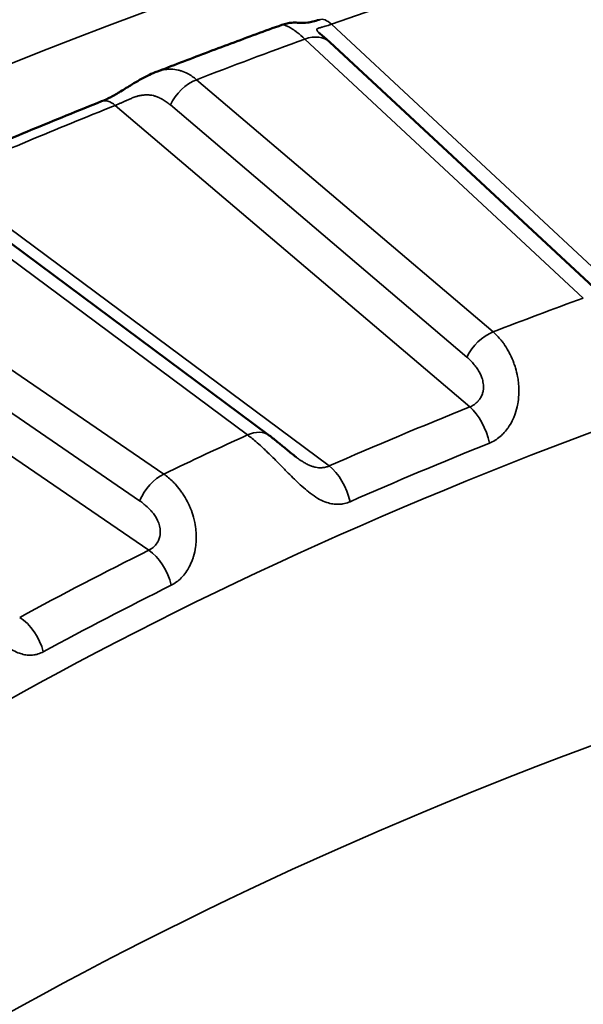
# Model space of a CAD drawing. Header units: millimetres. Extents: x 50 to 3176, y 50 to 2109.
# Tile 802 of 817: x 1915.41 to 1918.5, y 1798.07 to 1803.45. Entities that reach past the tile are written whole.
import ezdxf

# ---------------------------------------------------------------- set-up
doc = ezdxf.new("R2010")
doc.units = ezdxf.units.MM
doc.header["$LTSCALE"] = 10
doc.layers.add('Visible (ISO)', color=7, linetype='Continuous', lineweight=50)
doc.layers.add('Visible Narrow (ISO)', color=7, linetype='Continuous', lineweight=35)

msp = doc.modelspace()

# ---------------------------------------------------------------- linework, layer by layer
at = {"layer": 'Visible (ISO)'}
for p, q in [((1916.8464, 1803.4267), (1916.8464, 1803.4267)), ((1917.1088, 1803.332), (1918.6327, 1801.9144)), ((1916.1535, 1803.1669), (1916.1534, 1803.1669)), ((1916.7772, 1801.1792), (1915.005, 1802.4971))]:
    msp.add_line(p, q, dxfattribs=at)
for points, knots in [([(1916.8464, 1803.4267), (1916.7997, 1803.4099), (1916.7531, 1803.3929), (1916.6602, 1803.3588), (1916.6138, 1803.3417), (1916.5212, 1803.3072), (1916.475, 1803.2899), (1916.3828, 1803.2551), (1916.3368, 1803.2375), (1916.245, 1803.2024), (1916.1992, 1803.1847), (1916.1535, 1803.1669)], [2.91552782, 2.91552782, 2.91552782, 2.91552782, 2.92219349, 2.92219349, 2.92885916, 2.92885916, 2.93552483, 2.93552483, 2.9421905, 2.9421905, 2.94885617, 2.94885617, 2.94885617, 2.94885617]), ([(1916.8464, 1803.4267), (1916.8557, 1803.4301), (1916.8653, 1803.4328), (1916.8837, 1803.4365), (1916.8926, 1803.4377), (1916.9066, 1803.4388), (1916.9121, 1803.439), (1916.9231, 1803.439), (1916.9283, 1803.4388), (1916.9358, 1803.4384), (1916.9385, 1803.4382), (1916.9446, 1803.4378), (1916.9474, 1803.4376), (1916.9595, 1803.4371), (1916.9708, 1803.4369), (1916.9964, 1803.4403), (1917.0057, 1803.442), (1917.0267, 1803.447), (1917.0387, 1803.4505), (1917.0515, 1803.455)], [0, 0, 0, 0, 0.00302134, 0.00302134, 0.00580568, 0.00580568, 0.00770619, 0.00770619, 0.0101099, 0.0101099, 0.01223827, 0.01223827, 0.01578944, 0.01578944, 0.02614571, 0.02614571, 0.03087484, 0.03087484, 0.03583475, 0.03583475, 0.03583475, 0.03583475]), ([(1917.048, 1803.3847), (1917.048, 1803.3847), (1917.0483, 1803.3843), (1917.0499, 1803.3831), (1917.0514, 1803.3818), (1917.056, 1803.3781), (1917.0596, 1803.3752), (1917.0708, 1803.3659), (1917.0793, 1803.3586), (1917.0947, 1803.3449), (1917.1016, 1803.3387), (1917.1088, 1803.332)], [0.0020741, 0.0020741, 0.0020741, 0.0020741, 0.00321694, 0.00321694, 0.00487961, 0.00487961, 0.00769392, 0.00769392, 0.01279114, 0.01279114, 0.01656047, 0.01656047, 0.01656047, 0.01656047]), ([(1915.8598, 1803.0082), (1915.8752, 1803.0143), (1915.8923, 1803.0223), (1915.9272, 1803.0407), (1915.9454, 1803.0512), (1915.9841, 1803.0746), (1916.0049, 1803.0877), (1916.0536, 1803.1175), (1916.0817, 1803.1339), (1916.1244, 1803.1548), (1916.1388, 1803.1612), (1916.1534, 1803.1669)], [0, 0, 0, 0, 0.00632164, 0.00632164, 0.01263861, 0.01263861, 0.01993033, 0.01993033, 0.02994602, 0.02994602, 0.03494963, 0.03494963, 0.03494963, 0.03494963]), ([(1915.8598, 1803.0082), (1915.7951, 1802.9824), (1915.7306, 1802.9564), (1915.602, 1802.904), (1915.538, 1802.8777), (1915.4103, 1802.8247), (1915.3466, 1802.798), (1915.2198, 1802.7442), (1915.1566, 1802.7172), (1915.0306, 1802.6627), (1914.9679, 1802.6354), (1914.9054, 1802.6078)], [2.96076698, 2.96076698, 2.96076698, 2.96076698, 2.9702654, 2.9702654, 2.97976381, 2.97976381, 2.98926223, 2.98926223, 2.99876064, 2.99876064, 3.00825906, 3.00825906, 3.00825906, 3.00825906]), ([(1916.7772, 1801.1792), (1916.7935, 1801.167), (1916.8104, 1801.1537), (1916.8425, 1801.1274), (1916.8577, 1801.1146), (1916.8895, 1801.088), (1916.9067, 1801.0738), (1916.924, 1801.0609)], [0, 0, 0, 0, 0.00735092, 0.00735092, 0.01359061, 0.01359061, 0.0201089, 0.0201089, 0.0201089, 0.0201089])]:
    msp.add_open_spline(points, degree=3, knots=knots, dxfattribs=at)
at = {"layer": 'Visible Narrow (ISO)'}
for p, q in [((1918.8781, 1801.7921), (1917.1179, 1803.4296)), ((1916.9725, 1803.3489), (1918.4965, 1801.9312)), ((1918.0025, 1801.746), (1916.3792, 1803.1264)), ((1916.2359, 1802.9886), (1917.8592, 1801.6082)), ((1915.9339, 1802.9857), (1917.875, 1801.3351)), ((1917.1052, 1801.0122), (1914.986, 1802.5881)), ((1914.8856, 1802.4999), (1916.6579, 1801.182)), ((1916.2001, 1800.968), (1914.3358, 1802.2428)), ((1913.8889, 1802.0751), (1916.1182, 1800.5507)), ((1914.2034, 1802.0967), (1916.0678, 1800.8218))]:
    msp.add_line(p, q, dxfattribs=at)
msp.add_ellipse((1929.9581, 1791.4292), major_axis=(-26.1573, 0), ratio=0.57735, dxfattribs=at)
for centre, major_axis, ratio, start_param, end_param in [((1929.9581, 1791.0316), (25.6575, 0), 0.57735, 6.264668, 9.443295), ((1929.9581, 1791.2659), (24.6727, 0), 0.57735, 1.023452, 2.118141), ((1917.1179, 1803.2663), (-0.0664, 0.1887), 0.424923, 5.591554, 6.283187), ((1916.9725, 1803.1856), (0.1362, 0.1464), 0.693747, 6.283185, 7.213204), ((1929.9581, 1791.4292), (24.3898, 0), 0.57735, 2.13225, 2.16126), ((1916.3792, 1802.9631), (-0.1296, -0.1524), 0.675508, 4.041075, 5.088272), ((1915.9339, 1802.8224), (-0.0741, 0.1858), 0.464105, 5.57323, 6.283185), ((1929.9581, 1791.2659), (24.6727, 0), 0.57735, 2.175369, 2.222861), ((1929.9581, 1791.4292), (-21.5, 0), 0.57735, 5.27465, 5.302045), ((1918.0025, 1801.5827), (0.1296, 0.1524), 0.675509, 0.899482, 1.94668), ((1929.9581, 1791.2659), (-21.2172, 0), 0.57735, 5.318282, 5.363133), ((1917.875, 1801.1718), (-0.0743, 0.1857), 0.464991, 4.341821, 5.57278), ((1929.9581, 1791.0209), (-21, 0), 0.57735, 5.278609, 5.716966), ((1929.9581, 1791.4292), (-21.5, 0), 0.57735, 5.37937, 5.406765), ((1916.6579, 1801.0187), (0.1193, 0.1605), 0.64494, 0, 0.856362), ((1929.9581, 1791.157), (-21.0286, 0), 0.57735, 5.318282, 5.363133), ((1917.1052, 1800.8489), (0.0805, -0.1831), 0.494616, 1.184077, 2.415036), ((1916.2001, 1800.8047), (0.1129, 0.1651), 0.623867, 0.831203, 1.878401), ((1929.9581, 1791.2659), (-21.2172, 0), 0.57735, 5.423001, 5.467853), ((1916.1182, 1800.3874), (-0.089, 0.1791), 0.532599, 4.301526, 5.532485), ((1929.9581, 1791.157), (-21.0286, 0), 0.57735, 5.423001, 5.467853), ((1915.4111, 1800.0198), (0.0955, -0.1757), 0.559812, 1.139761, 2.37072), ((1929.9581, 1789.3063), (21, 0), 0.57735, 2.126969, 2.585343), ((1929.9581, 1788.4898), (20, 0), 0.57735, 2.126969, 2.585418)]:
    msp.add_ellipse(centre, major_axis=major_axis, ratio=ratio, start_param=start_param, end_param=end_param, dxfattribs=at)
for points, knots in [([(1916.8464, 1803.4267), (1916.847, 1803.427), (1916.8478, 1803.4271), (1916.8511, 1803.4274), (1916.8544, 1803.4271), (1916.8608, 1803.4255), (1916.8633, 1803.4247), (1916.8715, 1803.4217), (1916.8777, 1803.4189), (1916.8878, 1803.4136), (1916.8909, 1803.4118), (1916.9013, 1803.4056), (1916.9089, 1803.4006), (1916.9214, 1803.3917), (1916.9259, 1803.3883), (1916.9437, 1803.3745), (1916.9578, 1803.3625), (1916.9725, 1803.3489)], [0.6145756, 0.6145756, 0.6145756, 0.6145756, 0.6363636, 0.6363636, 0.6944993, 0.6944993, 0.7272727, 0.7272727, 0.7907029, 0.7907029, 0.8181818, 0.8181818, 0.8771183, 0.8771183, 0.9090909, 0.9090909, 1, 1, 1, 1]), ([(1917.0498, 1803.3832), (1917.0497, 1803.3832), (1917.0496, 1803.3833), (1917.0475, 1803.3853), (1917.0457, 1803.3871), (1917.0439, 1803.3891), (1917.0437, 1803.3893), (1917.0424, 1803.3907), (1917.0414, 1803.3919), (1917.0391, 1803.3949), (1917.0381, 1803.3966), (1917.0373, 1803.3987), (1917.0372, 1803.3992), (1917.0369, 1803.4011), (1917.0371, 1803.4024), (1917.038, 1803.4038), (1917.0382, 1803.404), (1917.0386, 1803.4045), (1917.0388, 1803.4047), (1917.04, 1803.4058), (1917.0415, 1803.4067), (1917.0455, 1803.4083), (1917.048, 1803.4091), (1917.0537, 1803.4107), (1917.0568, 1803.4115), (1917.0624, 1803.4129), (1917.0647, 1803.4135), (1917.0684, 1803.4145), (1917.0697, 1803.4148), (1917.0751, 1803.4163), (1917.0793, 1803.4175), (1917.0887, 1803.4203), (1917.0939, 1803.4219), (1917.1051, 1803.4254), (1917.1114, 1803.4274), (1917.1179, 1803.4296)], [0.3379416, 0.3379416, 0.3379416, 0.3379416, 0.3397487, 0.3397487, 0.3927283, 0.3927283, 0.4, 0.4, 0.4380931, 0.4380931, 0.4982659, 0.4982659, 0.5197073, 0.5197073, 0.5757809, 0.5757809, 0.5905899, 0.5905899, 0.6, 0.6, 0.6536204, 0.6536204, 0.7108128, 0.7108128, 0.7649288, 0.7649288, 0.8, 0.8, 0.8188325, 0.8188325, 0.8750742, 0.8750742, 0.9351911, 0.9351911, 1, 1, 1, 1]), ([(1916.3792, 1803.1264), (1916.3634, 1803.1398), (1916.3471, 1803.1511), (1916.319, 1803.1658), (1916.3075, 1803.1707), (1916.29, 1803.1763), (1916.2842, 1803.1778), (1916.2659, 1803.1819), (1916.2532, 1803.1835), (1916.2353, 1803.1838), (1916.2301, 1803.1837), (1916.2134, 1803.1827), (1916.2017, 1803.181), (1916.1836, 1803.1768), (1916.177, 1803.175), (1916.1648, 1803.1711), (1916.1591, 1803.1691), (1916.1535, 1803.1669)], [0, 0, 0, 0, 0.0909091, 0.0909091, 0.1517786, 0.1517786, 0.1818182, 0.1818182, 0.2465761, 0.2465761, 0.2727273, 0.2727273, 0.3309788, 0.3309788, 0.3636364, 0.3636364, 0.3919068, 0.3919068, 0.3919068, 0.3919068]), ([(1916.2359, 1802.9886), (1916.2279, 1802.995), (1916.2201, 1803.0008), (1916.2054, 1803.011), (1916.1985, 1803.0153), (1916.1858, 1803.0226), (1916.1799, 1803.0257), (1916.1735, 1803.0287), (1916.1728, 1803.029), (1916.1662, 1803.032), (1916.1604, 1803.0342), (1916.1535, 1803.0364), (1916.1524, 1803.0368), (1916.146, 1803.0387), (1916.1406, 1803.04), (1916.1326, 1803.0414), (1916.1299, 1803.0418), (1916.1243, 1803.0425), (1916.1213, 1803.0428), (1916.1125, 1803.0434), (1916.1065, 1803.0435), (1916.0937, 1803.043), (1916.0869, 1803.0424), (1916.0779, 1803.0411), (1916.0758, 1803.0407), (1916.0676, 1803.0392), (1916.0615, 1803.0378), (1916.0534, 1803.0355), (1916.0514, 1803.0349), (1916.042, 1803.032), (1916.0347, 1803.0293), (1916.021, 1803.0238), (1916.0146, 1803.021), (1916.0029, 1803.0158), (1915.9975, 1803.0134), (1915.9918, 1803.0109), (1915.9914, 1803.0107), (1915.9857, 1803.0082), (1915.9805, 1803.0059), (1915.9705, 1803.0015), (1915.9657, 1802.9994), (1915.9563, 1802.9953), (1915.9517, 1802.9933), (1915.9427, 1802.9895), (1915.9382, 1802.9876), (1915.9339, 1802.9857)], [0, 0, 0, 0, 0.0731458, 0.0731458, 0.1400411, 0.1400411, 0.2, 0.2, 0.2070436, 0.2070436, 0.2698271, 0.2698271, 0.2818221, 0.2818221, 0.3404761, 0.3404761, 0.368723, 0.368723, 0.4, 0.4, 0.4594717, 0.4594717, 0.5237071, 0.5237071, 0.5438326, 0.5438326, 0.6, 0.6, 0.6193872, 0.6193872, 0.6874645, 0.6874645, 0.7484728, 0.7484728, 0.8, 0.8, 0.8039097, 0.8039097, 0.855517, 0.855517, 0.9045181, 0.9045181, 0.952104, 0.952104, 0.9999999, 0.9999999, 0.9999999, 0.9999999]), ([(1917.9824, 1801.1367), (1917.9929, 1801.1409), (1918.0034, 1801.1462), (1918.016, 1801.1541), (1918.0183, 1801.1556), (1918.03, 1801.1635), (1918.0392, 1801.1708), (1918.0514, 1801.1821), (1918.0545, 1801.1851), (1918.066, 1801.197), (1918.0741, 1801.2066), (1918.0851, 1801.2217), (1918.0883, 1801.2264), (1918.0991, 1801.2433), (1918.1063, 1801.2564), (1918.115, 1801.2756), (1918.1172, 1801.2809), (1918.1254, 1801.302), (1918.1306, 1801.3188), (1918.1357, 1801.3415), (1918.1368, 1801.3467), (1918.1406, 1801.3678), (1918.1425, 1801.3842), (1918.1437, 1801.4089), (1918.1439, 1801.417), (1918.1437, 1801.4405), (1918.1427, 1801.4561), (1918.1398, 1801.4815), (1918.1383, 1801.4913), (1918.1334, 1801.5174), (1918.1295, 1801.5335), (1918.1222, 1801.5579), (1918.1194, 1801.5664), (1918.1103, 1801.5915), (1918.1033, 1801.6077), (1918.0924, 1801.6296), (1918.0891, 1801.6359), (1918.0779, 1801.656), (1918.0694, 1801.6693), (1918.0561, 1801.6881), (1918.0515, 1801.6941), (1918.0329, 1801.7173), (1918.018, 1801.7327), (1918.0025, 1801.746)], [0, 0, 0, 0, 0.0741392, 0.0741392, 0.0909091, 0.0909091, 0.1581575, 0.1581575, 0.1818182, 0.1818182, 0.245635, 0.245635, 0.2727273, 0.2727273, 0.3394334, 0.3394334, 0.3636364, 0.3636364, 0.4340394, 0.4340394, 0.4545455, 0.4545455, 0.5160527, 0.5160527, 0.5454545, 0.5454545, 0.6011716, 0.6011716, 0.6363636, 0.6363636, 0.695142, 0.695142, 0.7272727, 0.7272727, 0.7916538, 0.7916538, 0.8181818, 0.8181818, 0.8787809, 0.8787809, 0.9090909, 0.9090909, 1, 1, 1, 1]), ([(1917.875, 1801.3351), (1917.8841, 1801.3387), (1917.8925, 1801.3434), (1917.9001, 1801.3488), (1917.9071, 1801.3539), (1917.9135, 1801.3596), (1917.9192, 1801.3659), (1917.92, 1801.3667), (1917.9207, 1801.3675), (1917.9214, 1801.3683), (1917.9227, 1801.3698), (1917.9239, 1801.3713), (1917.9251, 1801.3728), (1917.9283, 1801.3768), (1917.9312, 1801.3809), (1917.9338, 1801.3852), (1917.936, 1801.3888), (1917.938, 1801.3925), (1917.9398, 1801.3964), (1917.9414, 1801.3998), (1917.9428, 1801.4033), (1917.944, 1801.4069), (1917.9459, 1801.4124), (1917.9474, 1801.4181), (1917.9484, 1801.424), (1917.9487, 1801.4258), (1917.949, 1801.4275), (1917.9492, 1801.4293), (1917.95, 1801.4364), (1917.9502, 1801.4437), (1917.9498, 1801.451), (1917.9497, 1801.4527), (1917.9496, 1801.4544), (1917.9495, 1801.4561), (1917.949, 1801.4615), (1917.9482, 1801.4669), (1917.9472, 1801.4723), (1917.9463, 1801.4772), (1917.9452, 1801.482), (1917.9439, 1801.4867), (1917.9431, 1801.4895), (1917.9423, 1801.4922), (1917.9414, 1801.4949), (1917.9389, 1801.5025), (1917.9361, 1801.5096), (1917.9327, 1801.5165), (1917.929, 1801.5243), (1917.9247, 1801.5318), (1917.9197, 1801.5393), (1917.9172, 1801.5431), (1917.9145, 1801.5469), (1917.9116, 1801.5508), (1917.9092, 1801.554), (1917.9067, 1801.5573), (1917.9041, 1801.5606), (1917.8979, 1801.5683), (1917.891, 1801.5763), (1917.8835, 1801.5842), (1917.8817, 1801.5861), (1917.8799, 1801.588), (1917.8781, 1801.5898), (1917.8722, 1801.5959), (1917.8658, 1801.6021), (1917.8592, 1801.6082)], [0, 0, 0, 0, 0.088359, 0.088359, 0.088359, 0.170434, 0.170434, 0.170434, 0.181041, 0.181041, 0.181041, 0.2, 0.2, 0.2, 0.249046, 0.249046, 0.249046, 0.29008, 0.29008, 0.29008, 0.32679, 0.32679, 0.32679, 0.383275, 0.383275, 0.383275, 0.4, 0.4, 0.4, 0.465844, 0.465844, 0.465844, 0.481054, 0.481054, 0.481054, 0.529279, 0.529279, 0.529279, 0.57363, 0.57363, 0.57363, 0.6, 0.6, 0.6, 0.674023, 0.674023, 0.674023, 0.757899, 0.757899, 0.757899, 0.8, 0.8, 0.8, 0.835079, 0.835079, 0.835079, 0.917587, 0.917587, 0.917587, 0.936774, 0.936774, 0.936774, 1, 1, 1, 1]), ([(1916.6579, 1801.182), (1916.675, 1801.1694), (1916.6927, 1801.1551), (1916.7229, 1801.129), (1916.7351, 1801.118), (1916.7538, 1801.1006), (1916.7602, 1801.0946), (1916.78, 1801.0757), (1916.7935, 1801.0624), (1916.8125, 1801.0432), (1916.8181, 1801.0376), (1916.8357, 1801.0197), (1916.8478, 1801.0074), (1916.8668, 1800.9879), (1916.8739, 1800.9807), (1916.8924, 1800.9619), (1916.9039, 1800.9503), (1916.9227, 1800.932), (1916.93, 1800.925), (1916.95, 1800.9062), (1916.9626, 1800.8948), (1916.9806, 1800.8796), (1916.9862, 1800.875), (1917.0054, 1800.8598), (1917.019, 1800.8501), (1917.036, 1800.8393), (1917.0398, 1800.837), (1917.0562, 1800.8274), (1917.0686, 1800.8213), (1917.0847, 1800.8149), (1917.0887, 1800.8135), (1917.1038, 1800.8084), (1917.1147, 1800.8058), (1917.1297, 1800.8035), (1917.1341, 1800.803), (1917.1493, 1800.8018), (1917.1598, 1800.802), (1917.1736, 1800.8036), (1917.1772, 1800.8041), (1917.1917, 1800.8067), (1917.2023, 1800.8098), (1917.2149, 1800.8147), (1917.2172, 1800.8157), (1917.2194, 1800.8167)], [0, 0, 0, 0, 0.0909091, 0.0909091, 0.1509618, 0.1509618, 0.1818182, 0.1818182, 0.246234, 0.246234, 0.2727273, 0.2727273, 0.330169, 0.330169, 0.3636364, 0.3636364, 0.4190151, 0.4190151, 0.4545455, 0.4545455, 0.517221, 0.517221, 0.5454545, 0.5454545, 0.6159758, 0.6159758, 0.6363636, 0.6363636, 0.7045179, 0.7045179, 0.7272727, 0.7272727, 0.7913147, 0.7913147, 0.8181818, 0.8181818, 0.885258, 0.885258, 0.9090909, 0.9090909, 0.9833211, 0.9833211, 1, 1, 1, 1]), ([(1916.9248, 1801.0604), (1916.9254, 1801.0599), (1916.926, 1801.0595), (1916.9332, 1801.0542), (1916.9401, 1801.0493), (1916.9488, 1801.0433), (1916.9506, 1801.0421), (1916.9589, 1801.0367), (1916.9654, 1801.0326), (1916.973, 1801.0282), (1916.9741, 1801.0276), (1916.9784, 1801.0252), (1916.9816, 1801.0235), (1916.9882, 1801.02), (1916.9917, 1801.0184), (1917.0013, 1801.0141), (1917.0073, 1801.0117), (1917.019, 1801.0079), (1917.0247, 1801.0064), (1917.036, 1801.0041), (1917.0417, 1801.0033), (1917.0474, 1801.0028), (1917.0474, 1801.0028), (1917.0536, 1801.0023), (1917.0596, 1801.0022), (1917.0721, 1801.003), (1917.0785, 1801.0039), (1917.0915, 1801.0068), (1917.098, 1801.0089), (1917.1046, 1801.0119), (1917.1049, 1801.012), (1917.1052, 1801.0122)], [0.4151868, 0.4151868, 0.4151868, 0.4151868, 0.4206782, 0.4206782, 0.4850285, 0.4850285, 0.5014574, 0.5014574, 0.5608849, 0.5608849, 0.5709014, 0.5709014, 0.6, 0.6, 0.6325472, 0.6325472, 0.6893338, 0.6893338, 0.7443642, 0.7443642, 0.8, 0.8, 0.8006629, 0.8006629, 0.8610412, 0.8610412, 0.9272825, 0.9272825, 0.9963442, 0.9963442, 1, 1, 1, 1]), ([(1916.2412, 1800.3593), (1916.2509, 1800.3641), (1916.2605, 1800.37), (1916.272, 1800.3786), (1916.2741, 1800.3803), (1916.2847, 1800.3888), (1916.2931, 1800.3966), (1916.304, 1800.4086), (1916.3068, 1800.4119), (1916.3171, 1800.4244), (1916.3243, 1800.4345), (1916.3339, 1800.4502), (1916.3367, 1800.4551), (1916.346, 1800.4726), (1916.352, 1800.4861), (1916.3592, 1800.5058), (1916.361, 1800.5112), (1916.3675, 1800.5327), (1916.3713, 1800.5498), (1916.3747, 1800.5728), (1916.3753, 1800.5781), (1916.3775, 1800.5993), (1916.3781, 1800.6158), (1916.3773, 1800.6405), (1916.3769, 1800.6486), (1916.3748, 1800.6721), (1916.3725, 1800.6875), (1916.3674, 1800.7127), (1916.365, 1800.7224), (1916.3579, 1800.7481), (1916.3525, 1800.7639), (1916.3429, 1800.7878), (1916.3393, 1800.7961), (1916.3277, 1800.8206), (1916.3191, 1800.8363), (1916.3058, 1800.8575), (1916.3018, 1800.8635), (1916.2882, 1800.8829), (1916.2782, 1800.8957), (1916.2624, 1800.9135), (1916.2571, 1800.9193), (1916.2352, 1800.9413), (1916.218, 1800.9557), (1916.2001, 1800.968)], [0, 0, 0, 0, 0.0741392, 0.0741392, 0.0909091, 0.0909091, 0.1581575, 0.1581575, 0.1818182, 0.1818182, 0.245635, 0.245635, 0.2727273, 0.2727273, 0.3394334, 0.3394334, 0.3636364, 0.3636364, 0.4340394, 0.4340394, 0.4545455, 0.4545455, 0.5160527, 0.5160527, 0.5454545, 0.5454545, 0.6011716, 0.6011716, 0.6363636, 0.6363636, 0.695142, 0.695142, 0.7272727, 0.7272727, 0.7916538, 0.7916538, 0.8181818, 0.8181818, 0.8787809, 0.8787809, 0.9090909, 0.9090909, 1, 1, 1, 1]), ([(1916.1182, 1800.5507), (1916.1266, 1800.5549), (1916.1342, 1800.56), (1916.141, 1800.5659), (1916.1473, 1800.5713), (1916.153, 1800.5774), (1916.1579, 1800.584), (1916.1586, 1800.5849), (1916.1592, 1800.5858), (1916.1598, 1800.5866), (1916.1609, 1800.5882), (1916.162, 1800.5898), (1916.163, 1800.5914), (1916.1657, 1800.5955), (1916.1681, 1800.5998), (1916.1702, 1800.6042), (1916.172, 1800.6079), (1916.1736, 1800.6118), (1916.175, 1800.6157), (1916.1762, 1800.6192), (1916.1773, 1800.6227), (1916.1781, 1800.6264), (1916.1794, 1800.632), (1916.1803, 1800.6378), (1916.1807, 1800.6438), (1916.1808, 1800.6455), (1916.1809, 1800.6473), (1916.1809, 1800.6491), (1916.181, 1800.6562), (1916.1804, 1800.6635), (1916.1792, 1800.6708), (1916.1789, 1800.6724), (1916.1786, 1800.6741), (1916.1783, 1800.6758), (1916.1772, 1800.6812), (1916.1759, 1800.6865), (1916.1743, 1800.6918), (1916.1728, 1800.6966), (1916.1711, 1800.7013), (1916.1693, 1800.706), (1916.1682, 1800.7087), (1916.1671, 1800.7114), (1916.1659, 1800.714), (1916.1625, 1800.7214), (1916.1588, 1800.7283), (1916.1547, 1800.735), (1916.1499, 1800.7425), (1916.1446, 1800.7497), (1916.1386, 1800.7569), (1916.1356, 1800.7606), (1916.1324, 1800.7642), (1916.129, 1800.7679), (1916.1262, 1800.7709), (1916.1232, 1800.774), (1916.1201, 1800.7772), (1916.1127, 1800.7845), (1916.1047, 1800.792), (1916.0959, 1800.7995), (1916.0939, 1800.8012), (1916.0918, 1800.8029), (1916.0897, 1800.8047), (1916.0828, 1800.8104), (1916.0755, 1800.8162), (1916.0678, 1800.8218)], [0, 0, 0, 0, 0.088359, 0.088359, 0.088359, 0.170433, 0.170433, 0.170433, 0.181041, 0.181041, 0.181041, 0.2, 0.2, 0.2, 0.249046, 0.249046, 0.249046, 0.29008, 0.29008, 0.29008, 0.326789, 0.326789, 0.326789, 0.383275, 0.383275, 0.383275, 0.4, 0.4, 0.4, 0.465844, 0.465844, 0.465844, 0.481054, 0.481054, 0.481054, 0.529279, 0.529279, 0.529279, 0.573631, 0.573631, 0.573631, 0.6, 0.6, 0.6, 0.674023, 0.674023, 0.674023, 0.757899, 0.757899, 0.757899, 0.8, 0.8, 0.8, 0.835079, 0.835079, 0.835079, 0.917587, 0.917587, 0.917587, 0.936774, 0.936774, 0.936774, 1, 1, 1, 1]), ([(1914.965, 1800.3259), (1914.9843, 1800.3144), (1915.0041, 1800.3012), (1915.0378, 1800.2771), (1915.0513, 1800.2669), (1915.072, 1800.2507), (1915.079, 1800.2451), (1915.1007, 1800.2274), (1915.1154, 1800.2149), (1915.136, 1800.197), (1915.142, 1800.1917), (1915.161, 1800.175), (1915.174, 1800.1633), (1915.1943, 1800.145), (1915.2017, 1800.1383), (1915.2213, 1800.1207), (1915.2333, 1800.1098), (1915.2528, 1800.0926), (1915.2604, 1800.0861), (1915.281, 1800.0685), (1915.2938, 1800.0579), (1915.312, 1800.0438), (1915.3176, 1800.0395), (1915.337, 1800.0255), (1915.3504, 1800.0166), (1915.3671, 1800.0068), (1915.3708, 1800.0047), (1915.3869, 1799.9961), (1915.3989, 1799.9908), (1915.4143, 1799.9853), (1915.4182, 1799.9841), (1915.4326, 1799.9799), (1915.4429, 1799.978), (1915.4571, 1799.9765), (1915.4612, 1799.9763), (1915.4755, 1799.976), (1915.4853, 1799.9769), (1915.4981, 1799.9792), (1915.5014, 1799.98), (1915.5149, 1799.9835), (1915.5247, 1799.9871), (1915.5362, 1799.9928), (1915.5383, 1799.9939), (1915.5404, 1799.995)], [0, 0, 0, 0, 0.0909091, 0.0909091, 0.1509618, 0.1509618, 0.1818182, 0.1818182, 0.246234, 0.246234, 0.2727273, 0.2727273, 0.330169, 0.330169, 0.3636364, 0.3636364, 0.4190151, 0.4190151, 0.4545455, 0.4545455, 0.517221, 0.517221, 0.5454545, 0.5454545, 0.6159758, 0.6159758, 0.6363636, 0.6363636, 0.7045179, 0.7045179, 0.7272727, 0.7272727, 0.7913147, 0.7913147, 0.8181818, 0.8181818, 0.885258, 0.885258, 0.9090909, 0.9090909, 0.9833211, 0.9833211, 1, 1, 1, 1])]:
    msp.add_open_spline(points, degree=3, knots=knots, dxfattribs=at)

doc.saveas('drawing.dxf')
